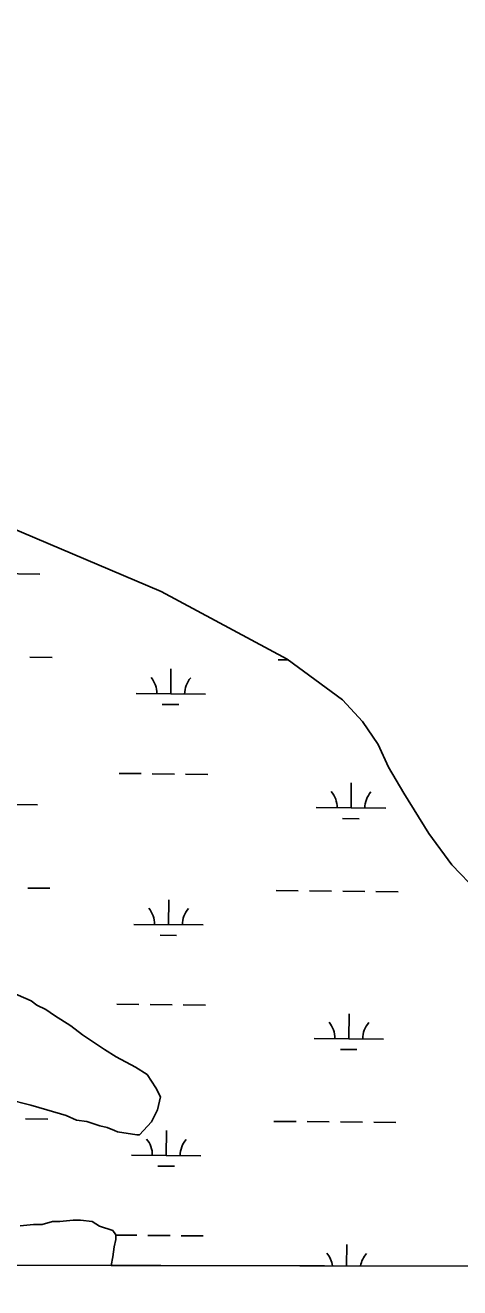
# Model space of a CAD drawing. Extents: x 3192986 to 3230865, y 867483 to 892886.
# Drawn here: x 3211460 to 3212086, y 872862 to 874681 of the extents above; entities that cross this region are included whole.
import ezdxf

# ---------------------------------------------------------------- set-up
doc = ezdxf.new("R2010")
doc.units = 0
for name, color, linetype in [('V-GRID-FRAM', 7, 'Continuous'), ('V-SITE-VEGE', 7, 'Continuous'), ('V-WETL-SWMP', 7, 'Continuous')]:
    doc.layers.add(name, color=color, linetype=linetype)

msp = doc.modelspace()

# ---------------------------------------------------------------- linework, layer by layer
at = {"layer": 'V-GRID-FRAM'}
msp.add_lwpolyline([(3197229, 891108.8), (3228580.6, 891049.6), (3228554.1, 872861.6), (3197186.7, 872920.9)], dxfattribs=at)
at = {"layer": 'V-SITE-VEGE'}
for p, q in [((3211438.4, 873288), (3211468, 873275.2)), ((3211468, 873275.2), (3211476.5, 873268.8)), ((3211476.5, 873268.8), (3211489.2, 873262.4)), ((3211489.2, 873262.4), (3211501.9, 873253.9)), ((3211501.9, 873253.9), (3211525.2, 873239)), ((3211525.2, 873239), (3211542.1, 873226.2)), ((3211542.1, 873226.2), (3211573.9, 873204.9)), ((3211573.9, 873204.9), (3211590.8, 873194.3)), ((3211590.8, 873194.3), (3211618.3, 873179.3)), ((3211618.3, 873179.3), (3211635.3, 873168.7)), ((3211635.3, 873168.7), (3211647.9, 873149.6)), ((3211647.9, 873149.6), (3211654.3, 873136.8)), ((3211654.3, 873136.8), (3211650, 873117.8)), ((3211467.6, 873124.6), (3211433.7, 873133.2)), ((3211490.9, 873118.2), (3211467.6, 873124.6)), ((3211518.5, 873109.7), (3211490.9, 873118.2)), ((3211650, 873117.8), (3211641.4, 873100.8)), ((3211533.3, 873103.2), (3211518.5, 873109.7)), ((3211548.1, 873101.1), (3211533.3, 873103.2)), ((3211567.2, 873094.7), (3211548.1, 873101.1)), ((3211641.4, 873100.8), (3211624.4, 873081.8)), ((3211577.8, 873092.5), (3211567.2, 873094.7)), ((3211588.4, 873088.2), (3211577.8, 873092.5)), ((3211592.6, 873086.1), (3211588.4, 873088.2)), ((3211620.2, 873081.8), (3211592.6, 873086.1)), ((3211624.4, 873081.8), (3211620.2, 873081.8)), ((3211484.1, 872952.8), (3211499, 872957)), ((3211499, 872957), (3211509.6, 872957)), ((3211509.6, 872957), (3211528.6, 872959.1)), ((3211528.6, 872959.1), (3211539.3, 872959)), ((3211539.3, 872959), (3211556.2, 872956.9)), ((3211556.2, 872956.9), (3211566.8, 872950.5)), ((3211452.3, 872950.8), (3211471.4, 872952.9)), ((3211471.4, 872952.9), (3211484.1, 872952.8)), ((3211566.8, 872950.5), (3211585.9, 872944.1)), ((3211585.9, 872944.1), (3211590.1, 872937.7)), ((3211590.1, 872937.7), (3211590.1, 872931.3)), ((3211587.9, 872920.7), (3211585.8, 872905.9)), ((3211590.1, 872931.3), (3211587.9, 872920.7)), ((3211585.8, 872905.9), (3211583.3, 872893.7)), ((3211583.3, 872893.7), (3214790, 872887.6))]:
    msp.add_line(p, q, dxfattribs=at)
at = {"layer": 'V-WETL-SWMP'}
for p, q in [((3211655.7, 873865), (3211340.6, 873998.6)), ((3211380.4, 873891.2), (3211480.4, 873890.2)), ((3211837.3, 873767.7), (3211655.7, 873865)), ((3211466.4, 873770.2), (3211498.4, 873769.9)), ((3211824.3, 873766.7), (3211838.7, 873766.6)), ((3211916.8, 873708.9), (3211837.3, 873767.7)), ((3211669.2, 873717.5), (3211669.6, 873753.5)), ((3211619.2, 873718), (3211719.2, 873717)), ((3211657.1, 873702.2), (3211681.1, 873702)), ((3211945.6, 873677.6), (3211916.8, 873708.9)), ((3211968.1, 873644.7), (3211945.6, 873677.6)), ((3211982.9, 873611.9), (3211968.1, 873644.7)), ((3212005.4, 873574.4), (3211982.9, 873611.9)), ((3211594.7, 873602.8), (3211626.7, 873602.5)), ((3211642.7, 873602.3), (3211674.7, 873602)), ((3211690.7, 873601.9), (3211722.7, 873601.5)), ((3211929.1, 873553.1), (3211929.4, 873589.1)), ((3212041.1, 873516.5), (3212005.4, 873574.4)), ((3211377.2, 873558.5), (3211477.2, 873557.5)), ((3211879.1, 873553.6), (3211979.1, 873552.6)), ((3211916.9, 873537.8), (3211940.9, 873537.6)), ((3212074.6, 873471.1), (3212041.1, 873516.5)), ((3212111.2, 873432.7), (3212074.6, 873471.1)), ((3211463.2, 873437.6), (3211495.2, 873437.3)), ((3211821.1, 873434.1), (3211853.1, 873433.8)), ((3211869.1, 873433.6), (3211901.1, 873433.3)), ((3211917.1, 873433.1), (3211949.1, 873432.8)), ((3211965.1, 873432.7), (3211997.1, 873432.4)), ((3211666, 873384.8), (3211666.3, 873420.8)), ((3211616, 873385.3), (3211716, 873384.4)), ((3211653.8, 873369.5), (3211677.8, 873369.3)), ((3211438.4, 873288), (3211468, 873275.2)), ((3211468, 873275.2), (3211476.5, 873268.8)), ((3211476.5, 873268.8), (3211489.2, 873262.4)), ((3211591.4, 873270.1), (3211623.4, 873269.8)), ((3211639.4, 873269.7), (3211671.4, 873269.4)), ((3211687.4, 873269.2), (3211719.4, 873268.9)), ((3211489.2, 873262.4), (3211501.9, 873253.9)), ((3211501.9, 873253.9), (3211525.2, 873239)), ((3211925.8, 873220.4), (3211926.2, 873256.4)), ((3211525.2, 873239), (3211542.1, 873226.2)), ((3211542.1, 873226.2), (3211573.9, 873204.9)), ((3211875.8, 873220.9), (3211975.8, 873220)), ((3211573.9, 873204.9), (3211590.8, 873194.3)), ((3211590.8, 873194.3), (3211618.3, 873179.3)), ((3211913.7, 873205.1), (3211937.7, 873204.9)), ((3211618.3, 873179.3), (3211635.3, 873168.7)), ((3211635.3, 873168.7), (3211647.9, 873149.6)), ((3211647.9, 873149.6), (3211654.3, 873136.8)), ((3211654.3, 873136.8), (3211650, 873117.8)), ((3211467.6, 873124.6), (3211433.7, 873133.2)), ((3211490.9, 873118.2), (3211467.6, 873124.6)), ((3211518.5, 873109.6), (3211490.9, 873118.2)), ((3211650, 873117.8), (3211641.4, 873100.8)), ((3211459.9, 873104.9), (3211491.9, 873104.6)), ((3211533.3, 873103.2), (3211518.5, 873109.6)), ((3211548.1, 873101.1), (3211533.3, 873103.2)), ((3211567.2, 873094.7), (3211548.1, 873101.1)), ((3211641.4, 873100.8), (3211624.4, 873081.8)), ((3211817.8, 873101.4), (3211849.8, 873101.1)), ((3211865.8, 873101), (3211897.8, 873100.6)), ((3211913.8, 873100.5), (3211945.8, 873100.2)), ((3211961.8, 873100), (3211993.8, 873099.7)), ((3211577.8, 873092.5), (3211567.2, 873094.7)), ((3211588.4, 873088.2), (3211577.8, 873092.5)), ((3211592.6, 873086.1), (3211588.4, 873088.2)), ((3211620.2, 873081.8), (3211592.6, 873086.1)), ((3211624.4, 873081.8), (3211620.2, 873081.8)), ((3211662.7, 873052.2), (3211663.1, 873088.2)), ((3211612.7, 873052.7), (3211712.7, 873051.7)), ((3211650.6, 873036.9), (3211674.6, 873036.6)), ((3211484.1, 872952.8), (3211498.9, 872957)), ((3211498.9, 872957), (3211509.6, 872957)), ((3211509.6, 872957), (3211528.6, 872959.1)), ((3211528.6, 872959.1), (3211539.2, 872959)), ((3211539.2, 872959), (3211556.2, 872956.9)), ((3211556.2, 872956.9), (3211566.8, 872950.5)), ((3211452.3, 872950.8), (3211471.4, 872952.9)), ((3211471.4, 872952.9), (3211484.1, 872952.8)), ((3211566.8, 872950.5), (3211585.9, 872944.1)), ((3211585.9, 872944.1), (3211590.1, 872937.7)), ((3211590.1, 872937.7), (3211590.1, 872931.3)), ((3211590.1, 872937.5), (3211620.2, 872937.2)), ((3211636.2, 872937), (3211668.2, 872936.7)), ((3211684.2, 872936.5), (3211716.2, 872936.2)), ((3211587.9, 872920.7), (3211585.7, 872905.9)), ((3211590.1, 872931.3), (3211587.9, 872920.7)), ((3211922.6, 872893), (3211922.9, 872923.8)), ((3211585.7, 872905.9), (3211583.3, 872893.7)), ((3211583.3, 872893.7), (3213119.9, 872890.8))]:
    msp.add_line(p, q, dxfattribs=at)
for centre, start, end in [((3211614, 873718.5), 358.6685, 40.2121), ((3211724.5, 873717.4), 138.6685, 180.2121), ((3211873.8, 873554.1), 358.6685, 40.2121), ((3211984.3, 873553), 138.6685, 180.2121), ((3211610.7, 873385.9), 358.6685, 40.2121), ((3211721.2, 873384.8), 138.6685, 180.2121), ((3211870.6, 873221.5), 358.6685, 40.2121), ((3211981.1, 873220.4), 138.6685, 180.2121), ((3211607.5, 873053.2), 358.6685, 40.2121), ((3211718, 873052.1), 138.6685, 180.2121), ((3211867.3, 872888.8), 6.9356, 40.2121), ((3211977.8, 872887.7), 138.6685, 171.4197)]:
    msp.add_arc(centre, 35.2, start, end, dxfattribs=at)

doc.saveas('drawing.dxf')
